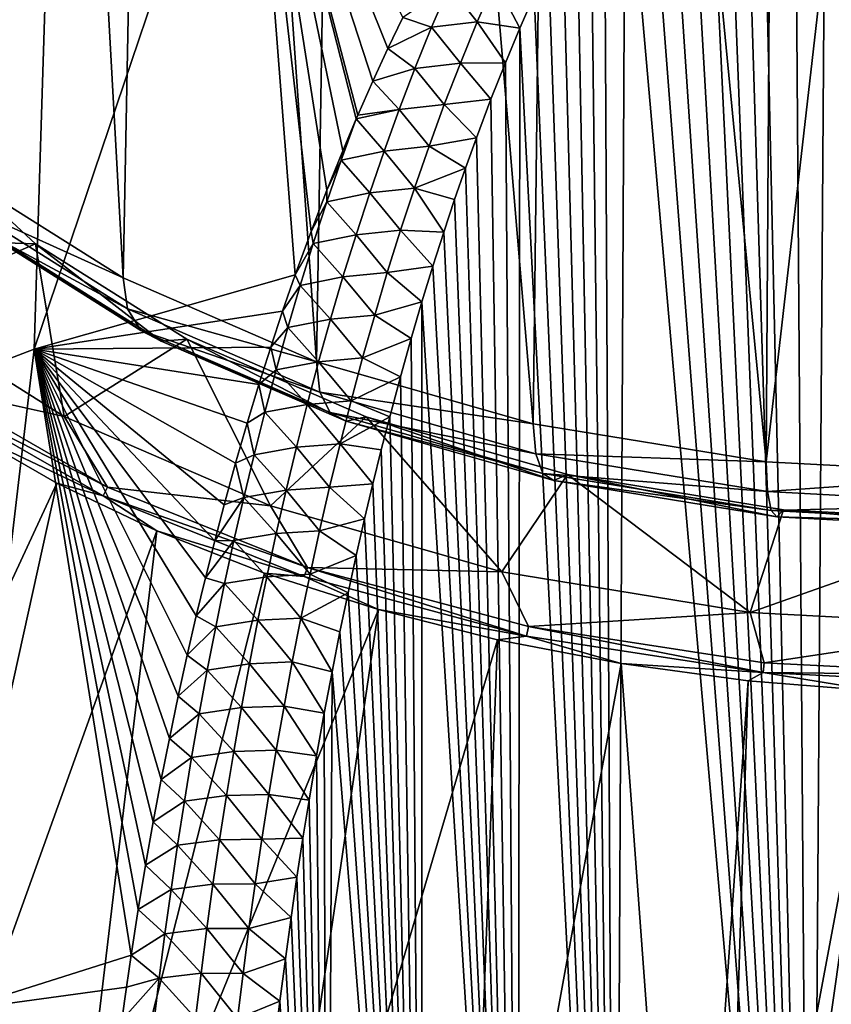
# Model space of a CAD drawing. Header units: metres. Extents: x -109 to 109, y -452 to 89.
# Tile 319 of 656: x -87.79 to -78.51, y -38.85 to -27.6. Entities that reach past the tile are written whole.
import ezdxf

# ---------------------------------------------------------------- set-up
doc = ezdxf.new("R2010")
doc.units = ezdxf.units.M
doc.layers.add('solid_K244270000C71_000', color=7, linetype='CONTINUOUS')

msp = doc.modelspace()

# ---------------------------------------------------------------- linework, layer by layer
at = {"layer": 'solid_K244270000C71_000'}
for points in [[(-86.605431, -30.554285, 7.861891), (-88.470261, -29.380968, 9.53756), (-87.992493, -5.526445, -7.898163)], [(-86.605431, -30.554285, 7.861891), (-87.992493, -5.526445, -7.898163), (-86.142349, -6.594023, -9.409782)], [(-84.396484, -31.511082, 6.495444), (-86.605431, -30.554285, 7.861891), (-86.142349, -6.594023, -9.409782)], [(-84.396484, -31.511082, 6.495444), (-86.142349, -6.594023, -9.409782), (-83.999672, -7.453535, -10.639536)], [(-81.918625, -32.218773, 5.484753), (-84.396484, -31.511082, 6.495444), (-83.999672, -7.453535, -10.639536)], [(-81.918625, -32.218773, 5.484753), (-83.999672, -7.453535, -10.639536), (-81.629494, -8.085768, -11.545936)], [(-79.256241, -32.653267, 4.864234), (-81.918625, -32.218773, 5.484753), (-81.629494, -8.085768, -11.545936)], [(-79.256241, -32.653267, 4.864234), (-81.629494, -8.085768, -11.545936), (-79.102921, -8.476716, -12.098351)], [(-79.256241, -32.653267, 4.864234), (-79.102921, -8.476716, -12.098351), (-76.5, -8.603646, -12.287281)], [(-79.256241, -32.653267, 4.864234), (-76.5, -8.603646, -12.287281), (-76.5, -32.799759, 4.65502)], [(-76.499825, -49.61145, 59.438499), (-78.214256, -22.419508, 39.050346), (-78.565681, -22.647429, 39.268559)], [(-78.749313, -49.424377, 59.474197), (-78.565681, -22.647429, 39.268559), (-78.940552, -22.939682, 39.548012)], [(-78.749313, -49.424377, 59.474197), (-76.499825, -49.61145, 59.438499), (-78.565681, -22.647429, 39.268559)], [(-78.749313, -49.424377, 59.474197), (-78.940552, -22.939682, 39.548012), (-79.336693, -23.305229, 39.89698)], [(-78.749313, -49.424377, 59.474197), (-79.336693, -23.305229, 39.89698), (-79.542229, -23.518246, 40.100101)], [(-78.749313, -49.424377, 59.474197), (-79.542229, -23.518246, 40.100101), (-79.752457, -23.753746, 40.32431)], [(-78.749313, -49.424377, 59.474197), (-79.752457, -23.753746, 40.32431), (-79.967247, -24.012774, 40.570602)], [(-87.621185, -31.367176, 45.478718), (-85.140335, -24.038181, 38.309124), (-87.416115, -24.791819, 37.232819)], [(-87.621185, -31.367176, 45.478718), (-84.637451, -30.517712, 46.62899), (-85.140335, -24.038181, 38.309124)], [(-83.580132, -27.93483, 44.246899), (-83.408867, -27.58073, 43.916878), (-85.140335, -24.038181, 38.309124)], [(-83.75193, -28.305885, 44.591854), (-83.580132, -27.93483, 44.246899), (-85.140335, -24.038181, 38.309124)], [(-83.923912, -28.69548, 44.953354), (-83.75193, -28.305885, 44.591854), (-85.140335, -24.038181, 38.309124)], [(-83.941856, -28.737123, 44.991924), (-83.923912, -28.69548, 44.953354), (-85.140335, -24.038181, 38.309124)], [(-84.096161, -29.102808, 45.329941), (-83.941856, -28.737123, 44.991924), (-85.140335, -24.038181, 38.309124)], [(-84.277084, -29.55126, 45.743122), (-84.096161, -29.102808, 45.329941), (-85.140335, -24.038181, 38.309124)], [(-84.457512, -30.023174, 46.176685), (-84.277084, -29.55126, 45.743122), (-85.140335, -24.038181, 38.309124)], [(-84.637451, -30.517712, 46.62899), (-84.457512, -30.023174, 46.176685), (-85.140335, -24.038181, 38.309124)], [(-78.749313, -49.424377, 59.474197), (-79.967247, -24.012774, 40.570602), (-80.186447, -24.2967, 40.84021)], [(-78.749313, -49.424377, 59.474197), (-80.186447, -24.2967, 40.84021), (-80.409843, -24.60778, 41.13501)], [(-78.749313, -49.424377, 59.474197), (-80.409843, -24.60778, 41.13501), (-80.637283, -24.946836, 41.455818)], [(-90.351059, -32.409859, 43.926884), (-87.416115, -24.791819, 37.232819), (-89.495682, -25.713297, 35.916809)], [(-90.351059, -32.409859, 43.926884), (-87.621185, -31.367176, 45.478718), (-87.416115, -24.791819, 37.232819)], [(-78.749313, -49.424377, 59.474197), (-80.637283, -24.946836, 41.455818), (-80.868484, -25.31675, 41.804962)], [(-80.986076, -48.856609, 59.580879), (-80.868484, -25.31675, 41.804962), (-81.103249, -25.719011, 42.183735)], [(-80.986076, -48.856609, 59.580879), (-78.749313, -49.424377, 59.474197), (-80.868484, -25.31675, 41.804962)], [(-80.986076, -48.856609, 59.580879), (-81.103249, -25.719011, 42.183735), (-81.26162, -26.006227, 42.45359)], [(-80.986076, -48.856609, 59.580879), (-81.26162, -26.006227, 42.45359), (-81.421379, -26.309393, 42.737907)], [(-80.986076, -48.856609, 59.580879), (-81.421379, -26.309393, 42.737907), (-81.582367, -26.630047, 43.037853)], [(-80.986076, -48.856609, 59.580879), (-81.582367, -26.630047, 43.037853), (-81.744614, -26.967602, 43.35305)], [(-80.986076, -48.856609, 59.580879), (-81.744614, -26.967602, 43.35305), (-81.907829, -27.324318, 43.685165)], [(-82.558411, -27.629099, 44.105858), (-82.35524, -27.161781, 43.664936), (-82.879997, -27.22546, 43.705647)], [(-82.558411, -27.629099, 44.105858), (-82.072021, -27.70013, 44.034203), (-82.35524, -27.161781, 43.664936)], [(-82.35524, -27.161781, 43.664936), (-82.072021, -27.70013, 44.034203), (-81.907829, -27.324318, 43.685165)], [(-83.080292, -27.691526, 44.151791), (-82.879997, -27.22546, 43.705647), (-83.408867, -27.58073, 43.916878)], [(-82.558411, -27.629099, 44.105858), (-82.879997, -27.22546, 43.705647), (-83.080292, -27.691526, 44.151791)], [(-80.986076, -48.856609, 59.580879), (-81.907829, -27.324318, 43.685165), (-82.072021, -27.70013, 44.034203)], [(-83.080292, -27.691526, 44.151791), (-83.408867, -27.58073, 43.916878), (-83.580132, -27.93483, 44.246899)], [(-82.751373, -28.099649, 44.547928), (-82.558411, -27.629099, 44.105858), (-83.080292, -27.691526, 44.151791)], [(-82.751373, -28.099649, 44.547928), (-82.236992, -28.096054, 44.400906), (-82.558411, -27.629099, 44.105858)], [(-82.558411, -27.629099, 44.105858), (-82.236992, -28.096054, 44.400906), (-82.072021, -27.70013, 44.034203)], [(-83.270454, -28.160456, 44.598461), (-83.080292, -27.691526, 44.151791), (-83.580132, -27.93483, 44.246899)], [(-82.751373, -28.099649, 44.547928), (-83.080292, -27.691526, 44.151791), (-83.270454, -28.160456, 44.598461)], [(-82.094749, -48.424393, 59.660343), (-82.072021, -27.70013, 44.034203), (-82.236992, -28.096054, 44.400906)], [(-82.094749, -48.424393, 59.660343), (-80.986076, -48.856609, 59.580879), (-82.072021, -27.70013, 44.034203)], [(-83.270454, -28.160456, 44.598461), (-83.580132, -27.93483, 44.246899), (-83.75193, -28.305885, 44.591854)], [(-82.934875, -28.573189, 44.990875), (-82.751373, -28.099649, 44.547928), (-83.270454, -28.160456, 44.598461)], [(-82.934875, -28.573189, 44.990875), (-82.402451, -28.51421, 44.786793), (-82.751373, -28.099649, 44.547928)], [(-82.751373, -28.099649, 44.547928), (-82.402451, -28.51421, 44.786793), (-82.236992, -28.096054, 44.400906)], [(-82.094749, -48.424393, 59.660343), (-82.236992, -28.096054, 44.400906), (-82.402451, -28.51421, 44.786793)], [(-83.451279, -28.632057, 45.045444), (-83.270454, -28.160456, 44.598461), (-83.75193, -28.305885, 44.591854)], [(-82.934875, -28.573189, 44.990875), (-83.270454, -28.160456, 44.598461), (-83.451279, -28.632057, 45.045444)], [(-83.451279, -28.632057, 45.045444), (-83.75193, -28.305885, 44.591854), (-83.923912, -28.69548, 44.953354)], [(-82.934875, -28.573189, 44.990875), (-82.568466, -28.953806, 45.191349), (-82.402451, -28.51421, 44.786793)], [(-82.094749, -48.424393, 59.660343), (-82.402451, -28.51421, 44.786793), (-82.568466, -28.953806, 45.191349)], [(-83.451279, -28.632057, 45.045444), (-83.923912, -28.69548, 44.953354), (-83.941856, -28.737123, 44.991924)], [(-83.623413, -29.106173, 45.492569), (-83.451279, -28.632057, 45.045444), (-83.941856, -28.737123, 44.991924)], [(-83.109596, -29.049498, 45.434441), (-83.451279, -28.632057, 45.045444), (-83.623413, -29.106173, 45.492569)], [(-83.109596, -29.049498, 45.434441), (-82.934875, -28.573189, 44.990875), (-83.451279, -28.632057, 45.045444)], [(-83.109596, -29.049498, 45.434441), (-82.568466, -28.953806, 45.191349), (-82.934875, -28.573189, 44.990875)], [(-84.113625, -29.210072, 45.443237), (-83.941856, -28.737123, 44.991924), (-84.096161, -29.102808, 45.329941)], [(-83.623413, -29.106173, 45.492569), (-83.941856, -28.737123, 44.991924), (-84.113625, -29.210072, 45.443237)], [(-89.268356, -30.882694, 9.853524), (-88.960121, -28.910973, 12.669435), (-87.60791, -30.163593, 10.880507)], [(-87.60791, -30.163593, 10.880507), (-88.960121, -28.910973, 12.669435), (-87.953293, -30.151749, 10.553847)], [(-83.109596, -29.049498, 45.434441), (-82.693039, -29.299397, 45.508274), (-82.568466, -28.953806, 45.191349)], [(-82.094749, -48.424393, 59.660343), (-82.568466, -28.953806, 45.191349), (-82.693039, -29.299397, 45.508274)], [(-84.113625, -29.210072, 45.443237), (-84.096161, -29.102808, 45.329941), (-84.277084, -29.55126, 45.743122)], [(-83.787399, -29.582689, 45.939682), (-83.623413, -29.106173, 45.492569), (-84.113625, -29.210072, 45.443237)], [(-83.276085, -29.528419, 45.878433), (-83.623413, -29.106173, 45.492569), (-83.787399, -29.582689, 45.939682)], [(-83.276085, -29.528419, 45.878433), (-83.109596, -29.049498, 45.434441), (-83.623413, -29.106173, 45.492569)], [(-83.276085, -29.528419, 45.878433), (-82.693039, -29.299397, 45.508274), (-83.109596, -29.049498, 45.434441)], [(-84.27681, -29.684504, 45.893539), (-84.113625, -29.210072, 45.443237), (-84.277084, -29.55126, 45.743122)], [(-83.787399, -29.582689, 45.939682), (-84.113625, -29.210072, 45.443237), (-84.27681, -29.684504, 45.893539)], [(-83.276085, -29.528419, 45.878433), (-82.817566, -29.659235, 45.837219), (-82.693039, -29.299397, 45.508274)], [(-82.094749, -48.424393, 59.660343), (-82.693039, -29.299397, 45.508274), (-82.817566, -29.659235, 45.837219)], [(-88.408783, -29.737951, 9.844193), (-88.470261, -29.380968, 9.53756), (-86.605431, -30.554285, 7.861891)], [(-84.27681, -29.684504, 45.893539), (-84.277084, -29.55126, 45.743122), (-84.457512, -30.023174, 46.176685)], [(-83.434814, -30.009809, 46.32267), (-83.276085, -29.528419, 45.878433), (-83.787399, -29.582689, 45.939682)], [(-83.434814, -30.009809, 46.32267), (-82.942162, -30.032516, 46.177643), (-83.276085, -29.528419, 45.878433)], [(-83.276085, -29.528419, 45.878433), (-82.942162, -30.032516, 46.177643), (-82.817566, -29.659235, 45.837219)], [(-83.943741, -30.061491, 46.38665), (-83.787399, -29.582689, 45.939682), (-84.27681, -29.684504, 45.893539)], [(-83.434814, -30.009809, 46.32267), (-83.787399, -29.582689, 45.939682), (-83.943741, -30.061491, 46.38665)], [(-82.094749, -48.424393, 59.660343), (-82.817566, -29.659235, 45.837219), (-82.942162, -30.032516, 46.177643)], [(-86.553535, -30.905241, 8.177128), (-88.408783, -29.737951, 9.844193), (-86.605431, -30.554285, 7.861891)], [(-88.230156, -30.004696, 10.195647), (-88.408783, -29.737951, 9.844193), (-86.553535, -30.905241, 8.177128)], [(-84.432388, -30.161087, 46.34338), (-84.27681, -29.684504, 45.893539), (-84.457512, -30.023174, 46.176685)], [(-83.943741, -30.061491, 46.38665), (-84.27681, -29.684504, 45.893539), (-84.432388, -30.161087, 46.34338)], [(-86.402733, -31.154476, 8.55359), (-87.953293, -30.151749, 10.553847), (-88.230156, -30.004696, 10.195647)], [(-86.402733, -31.154476, 8.55359), (-88.230156, -30.004696, 10.195647), (-86.553535, -30.905241, 8.177128)], [(-83.586266, -30.493538, 46.766991), (-83.434814, -30.009809, 46.32267), (-83.943741, -30.061491, 46.38665)], [(-83.586266, -30.493538, 46.766991), (-83.066498, -30.420925, 46.530666), (-83.434814, -30.009809, 46.32267)], [(-83.434814, -30.009809, 46.32267), (-83.066498, -30.420925, 46.530666), (-82.942162, -30.032516, 46.177643)], [(-84.432388, -30.161087, 46.34338), (-84.457512, -30.023174, 46.176685), (-84.637451, -30.517712, 46.62899)], [(-84.092873, -30.54248, 46.833351), (-83.943741, -30.061491, 46.38665), (-84.432388, -30.161087, 46.34338)], [(-83.586266, -30.493538, 46.766991), (-83.943741, -30.061491, 46.38665), (-84.092873, -30.54248, 46.833351)], [(-82.094749, -48.424393, 59.660343), (-82.942162, -30.032516, 46.177643), (-83.066498, -30.420925, 46.530666)], [(-87.279099, -32.134308, 8.066035), (-89.268356, -30.882694, 9.853524), (-87.60791, -30.163593, 10.880507)], [(-87.60791, -30.163593, 10.880507), (-87.953293, -30.151749, 10.553847), (-86.169006, -31.274393, 8.950546)], [(-86.402733, -31.154476, 8.55359), (-86.169006, -31.274393, 8.950546), (-87.953293, -30.151749, 10.553847)], [(-85.877449, -31.252369, 9.325576), (-87.60791, -30.163593, 10.880507), (-86.169006, -31.274393, 8.950546)], [(-87.279099, -32.134308, 8.066035), (-87.60791, -30.163593, 10.880507), (-85.877449, -31.252369, 9.325576)], [(-84.580765, -30.639755, 46.792667), (-84.432388, -30.161087, 46.34338), (-84.637451, -30.517712, 46.62899)], [(-84.092873, -30.54248, 46.833351), (-84.432388, -30.161087, 46.34338), (-84.580765, -30.639755, 46.792667)], [(-83.586266, -30.493538, 46.766991), (-83.1903, -30.825872, 46.897217), (-83.066498, -30.420925, 46.530666)], [(-82.094749, -48.424393, 59.660343), (-83.066498, -30.420925, 46.530666), (-83.1903, -30.825872, 46.897217)], [(-84.78231, -30.935129, 47.009212), (-84.637451, -30.517712, 46.62899), (-87.621185, -31.367176, 45.478718)], [(-86.553535, -30.905241, 8.177128), (-86.605431, -30.554285, 7.861891), (-84.396484, -31.511082, 6.495444)], [(-84.580765, -30.639755, 46.792667), (-84.637451, -30.517712, 46.62899), (-84.78231, -30.935129, 47.009212)], [(-84.235153, -31.025591, 47.279686), (-84.092873, -30.54248, 46.833351), (-84.580765, -30.639755, 46.792667)], [(-83.730782, -30.979507, 47.211254), (-84.092873, -30.54248, 46.833351), (-84.235153, -31.025591, 47.279686)], [(-83.730782, -30.979507, 47.211254), (-83.586266, -30.493538, 46.766991), (-84.092873, -30.54248, 46.833351)], [(-83.730782, -30.979507, 47.211254), (-83.1903, -30.825872, 46.897217), (-83.586266, -30.493538, 46.766991)], [(-84.722313, -31.120453, 47.241318), (-84.580765, -30.639755, 46.792667), (-84.78231, -30.935129, 47.009212)], [(-84.235153, -31.025591, 47.279686), (-84.580765, -30.639755, 46.792667), (-84.722313, -31.120453, 47.241318)], [(-87.279099, -32.134308, 8.066035), (-88.756737, -31.80995, 9.718427), (-89.268356, -30.882694, 9.853524)], [(-84.355934, -31.857124, 6.817699), (-86.553535, -30.905241, 8.177128), (-84.396484, -31.511082, 6.495444)], [(-86.402733, -31.154476, 8.55359), (-86.553535, -30.905241, 8.177128), (-84.355934, -31.857124, 6.817699)], [(-83.730782, -30.979507, 47.211254), (-83.31385, -31.246044, 47.27644), (-83.1903, -30.825872, 46.897217)], [(-83.193443, -47.888935, 59.756733), (-83.1903, -30.825872, 46.897217), (-83.31385, -31.246044, 47.27644)], [(-83.193443, -47.888935, 59.756733), (-82.094749, -48.424393, 59.660343), (-83.1903, -30.825872, 46.897217)], [(-84.918022, -31.344543, 47.381016), (-84.78231, -30.935129, 47.009212), (-87.621185, -31.367176, 45.478718)], [(-84.722313, -31.120453, 47.241318), (-84.78231, -30.935129, 47.009212), (-84.918022, -31.344543, 47.381016)], [(-84.370941, -31.51075, 47.725548), (-84.235153, -31.025591, 47.279686), (-84.722313, -31.120453, 47.241318)], [(-83.868698, -31.467634, 47.655346), (-84.235153, -31.025591, 47.279686), (-84.370941, -31.51075, 47.725548)], [(-83.868698, -31.467634, 47.655346), (-83.730782, -30.979507, 47.211254), (-84.235153, -31.025591, 47.279686)], [(-83.868698, -31.467634, 47.655346), (-83.31385, -31.246044, 47.27644), (-83.730782, -30.979507, 47.211254)], [(-84.857376, -31.603125, 47.689259), (-84.722313, -31.120453, 47.241318), (-84.918022, -31.344543, 47.381016)], [(-84.370941, -31.51075, 47.725548), (-84.722313, -31.120453, 47.241318), (-84.857376, -31.603125, 47.689259)], [(-84.922745, -33.154934, 6.608429), (-87.279099, -32.134308, 8.066035), (-85.877449, -31.252369, 9.325576)], [(-84.238091, -32.092079, 7.214552), (-86.169006, -31.274393, 8.950546), (-86.402733, -31.154476, 8.55359)], [(-84.238091, -32.092079, 7.214552), (-86.402733, -31.154476, 8.55359), (-84.355934, -31.857124, 6.817699)], [(-85.877449, -31.252369, 9.325576), (-86.169006, -31.274393, 8.950546), (-84.055458, -32.189869, 7.643113)], [(-83.82766, -32.140228, 8.057579), (-85.877449, -31.252369, 9.325576), (-84.055458, -32.189869, 7.643113)], [(-84.922745, -33.154934, 6.608429), (-85.877449, -31.252369, 9.325576), (-83.82766, -32.140228, 8.057579)], [(-83.868698, -31.467634, 47.655346), (-83.436813, -31.682837, 47.669224), (-83.31385, -31.246044, 47.27644)], [(-83.193443, -47.888935, 59.756733), (-83.31385, -31.246044, 47.27644), (-83.436813, -31.682837, 47.669224)], [(-88.514847, -38.917652, 52.655231), (-87.621185, -31.367176, 45.478718), (-90.351059, -32.409859, 43.926884)], [(-88.514847, -38.917652, 52.655231), (-86.513313, -38.285343, 53.464939), (-87.621185, -31.367176, 45.478718)], [(-85.052834, -31.769972, 47.76606), (-84.918022, -31.344543, 47.381016), (-87.621185, -31.367176, 45.478718)], [(-85.186775, -32.210541, 48.162971), (-85.052834, -31.769972, 47.76606), (-87.621185, -31.367176, 45.478718)], [(-85.319534, -32.667805, 48.5732), (-85.186775, -32.210541, 48.162971), (-87.621185, -31.367176, 45.478718)], [(-85.450737, -33.143429, 48.99826), (-85.319534, -32.667805, 48.5732), (-87.621185, -31.367176, 45.478718)], [(-85.558739, -33.554096, 49.363823), (-85.450737, -33.143429, 48.99826), (-87.621185, -31.367176, 45.478718)], [(-85.665573, -33.976765, 49.7383), (-85.558739, -33.554096, 49.363823), (-87.621185, -31.367176, 45.478718)], [(-85.771019, -34.412659, 50.12278), (-85.665573, -33.976765, 49.7383), (-87.621185, -31.367176, 45.478718)], [(-85.874832, -34.863098, 50.518421), (-85.771019, -34.412659, 50.12278), (-87.621185, -31.367176, 45.478718)], [(-85.976761, -35.32943, 50.926361), (-85.874832, -34.863098, 50.518421), (-87.621185, -31.367176, 45.478718)], [(-86.077042, -35.812729, 51.347084), (-85.976761, -35.32943, 50.926361), (-87.621185, -31.367176, 45.478718)], [(-86.169716, -36.281891, 51.753258), (-86.077042, -35.812729, 51.347084), (-87.621185, -31.367176, 45.478718)], [(-86.260216, -36.764423, 52.1688), (-86.169716, -36.281891, 51.753258), (-87.621185, -31.367176, 45.478718)], [(-86.347908, -37.259274, 52.592735), (-86.260216, -36.764423, 52.1688), (-87.621185, -31.367176, 45.478718)], [(-86.432182, -37.765373, 53.024117), (-86.347908, -37.259274, 52.592735), (-87.621185, -31.367176, 45.478718)], [(-86.513313, -38.285343, 53.464939), (-86.432182, -37.765373, 53.024117), (-87.621185, -31.367176, 45.478718)], [(-84.238091, -32.092079, 7.214552), (-84.055458, -32.189869, 7.643113), (-86.169006, -31.274393, 8.950546)], [(-84.857376, -31.603125, 47.689259), (-84.918022, -31.344543, 47.381016), (-85.052834, -31.769972, 47.76606)], [(-84.000351, -31.95783, 48.099136), (-83.868698, -31.467634, 47.655346), (-84.370941, -31.51075, 47.725548)], [(-84.000351, -31.95783, 48.099136), (-83.436813, -31.682837, 47.669224), (-83.868698, -31.467634, 47.655346)], [(-84.500534, -31.99789, 48.170853), (-84.370941, -31.51075, 47.725548), (-84.857376, -31.603125, 47.689259)], [(-84.000351, -31.95783, 48.099136), (-84.370941, -31.51075, 47.725548), (-84.500534, -31.99789, 48.170853)], [(-84.355934, -31.857124, 6.817699), (-84.396484, -31.511082, 6.495444), (-81.918625, -32.218773, 5.484753)], [(-84.986275, -32.087719, 48.136421), (-84.857376, -31.603125, 47.689259), (-85.052834, -31.769972, 47.76606)], [(-84.500534, -31.99789, 48.170853), (-84.857376, -31.603125, 47.689259), (-84.986275, -32.087719, 48.136421)], [(-84.000351, -31.95783, 48.099136), (-83.558716, -32.138397, 48.07692), (-83.436813, -31.682837, 47.669224)], [(-83.193443, -47.888935, 59.756733), (-83.436813, -31.682837, 47.669224), (-83.558716, -32.138397, 48.07692)], [(-88.81295, -31.906044, 9.728065), (-88.756737, -31.80995, 9.718427), (-86.784569, -32.941139, 8.10292)], [(-87.279099, -32.134308, 8.066035), (-86.784569, -32.941139, 8.10292), (-88.756737, -31.80995, 9.718427)], [(-84.986275, -32.087719, 48.136421), (-85.052834, -31.769972, 47.76606), (-85.186775, -32.210541, 48.162971)], [(-86.831787, -33.042389, 8.105195), (-88.41748, -32.292053, 9.348413), (-88.81295, -31.906044, 9.728065)], [(-86.831787, -33.042389, 8.105195), (-88.81295, -31.906044, 9.728065), (-86.784569, -32.941139, 8.10292)], [(-81.8908, -32.561184, 5.812198), (-84.355934, -31.857124, 6.817699), (-81.918625, -32.218773, 5.484753)], [(-84.238091, -32.092079, 7.214552), (-84.355934, -31.857124, 6.817699), (-81.8908, -32.561184, 5.812198)], [(-84.624191, -32.486969, 48.61552), (-84.500534, -31.99789, 48.170853), (-84.986275, -32.087719, 48.136421)], [(-84.125992, -32.450035, 48.542534), (-84.500534, -31.99789, 48.170853), (-84.624191, -32.486969, 48.61552)], [(-84.125992, -32.450035, 48.542534), (-84.000351, -31.95783, 48.099136), (-84.500534, -31.99789, 48.170853)], [(-84.125992, -32.450035, 48.542534), (-83.558716, -32.138397, 48.07692), (-84.000351, -31.95783, 48.099136)], [(-84.922745, -33.154934, 6.608429), (-86.784569, -32.941139, 8.10292), (-87.279099, -32.134308, 8.066035)], [(-85.109253, -32.574207, 48.582737), (-84.986275, -32.087719, 48.136421), (-85.186775, -32.210541, 48.162971)], [(-84.624191, -32.486969, 48.61552), (-84.986275, -32.087719, 48.136421), (-85.109253, -32.574207, 48.582737)], [(-82.279602, -33.909805, 5.530361), (-84.922745, -33.154934, 6.608429), (-83.82766, -32.140228, 8.057579)], [(-81.809937, -32.78558, 6.224133), (-84.055458, -32.189869, 7.643113), (-84.238091, -32.092079, 7.214552)], [(-81.809937, -32.78558, 6.224133), (-84.238091, -32.092079, 7.214552), (-81.8908, -32.561184, 5.812198)], [(-84.125992, -32.450035, 48.542534), (-83.655609, -32.515884, 48.413517), (-83.558716, -32.138397, 48.07692)], [(-83.82766, -32.140228, 8.057579), (-84.055458, -32.189869, 7.643113), (-81.684608, -32.866997, 6.67607)], [(-81.52832, -32.796944, 7.119696), (-83.82766, -32.140228, 8.057579), (-81.684608, -32.866997, 6.67607)], [(-82.279602, -33.909805, 5.530361), (-83.82766, -32.140228, 8.057579), (-81.52832, -32.796944, 7.119696)], [(-83.193443, -47.888935, 59.756733), (-83.558716, -32.138397, 48.07692), (-83.655609, -32.515884, 48.413517)], [(-85.109253, -32.574207, 48.582737), (-85.186775, -32.210541, 48.162971), (-85.319534, -32.667805, 48.5732)], [(-81.809937, -32.78558, 6.224133), (-81.684608, -32.866997, 6.67607), (-84.055458, -32.189869, 7.643113)], [(-81.8908, -32.561184, 5.812198), (-81.918625, -32.218773, 5.484753), (-79.256241, -32.653267, 4.864234)], [(-91.339989, -41.459778, 13.406404), (-88.41748, -32.292053, 9.348413), (-87.364227, -32.896179, 8.485634)], [(-86.831787, -33.042389, 8.105195), (-87.364227, -32.896179, 8.485634), (-88.41748, -32.292053, 9.348413)], [(-84.742157, -32.977943, 49.059479), (-84.624191, -32.486969, 48.61552), (-85.109253, -32.574207, 48.582737)], [(-84.245857, -32.944195, 48.985451), (-84.624191, -32.486969, 48.61552), (-84.742157, -32.977943, 49.059479)], [(-84.245857, -32.944195, 48.985451), (-84.125992, -32.450035, 48.542534), (-84.624191, -32.486969, 48.61552)], [(-84.245857, -32.944195, 48.985451), (-83.751984, -32.904743, 48.759239), (-84.125992, -32.450035, 48.542534)], [(-84.125992, -32.450035, 48.542534), (-83.751984, -32.904743, 48.759239), (-83.655609, -32.515884, 48.413517)], [(-85.226547, -33.06255, 49.028152), (-85.109253, -32.574207, 48.582737), (-85.319534, -32.667805, 48.5732)], [(-84.742157, -32.977943, 49.059479), (-85.109253, -32.574207, 48.582737), (-85.226547, -33.06255, 49.028152)], [(-83.193443, -47.888935, 59.756733), (-83.655609, -32.515884, 48.413517), (-83.751984, -32.904743, 48.759239)], [(-79.242088, -32.993443, 5.194866), (-81.8908, -32.561184, 5.812198), (-79.256241, -32.653267, 4.864234)], [(-81.809937, -32.78558, 6.224133), (-81.8908, -32.561184, 5.812198), (-79.242088, -32.993443, 5.194866)], [(-85.226547, -33.06255, 49.028152), (-85.319534, -32.667805, 48.5732), (-85.450737, -33.143429, 48.99826)], [(-79.242088, -32.993443, 5.194866), (-79.256241, -32.653267, 4.864234), (-76.5, -32.799759, 4.65502)], [(-79.439758, -34.37323, 4.868524), (-82.279602, -33.909805, 5.530361), (-81.52832, -32.796944, 7.119696)], [(-79.200958, -33.211357, 5.616062), (-81.684608, -32.866997, 6.67607), (-81.809937, -32.78558, 6.224133)], [(-79.200958, -33.211357, 5.616062), (-81.809937, -32.78558, 6.224133), (-79.242088, -32.993443, 5.194866)], [(-81.52832, -32.796944, 7.119696), (-81.684608, -32.866997, 6.67607), (-79.137207, -33.282726, 6.08235)], [(-79.057732, -33.200142, 6.543868), (-81.52832, -32.796944, 7.119696), (-79.137207, -33.282726, 6.08235)], [(-79.439758, -34.37323, 4.868524), (-81.52832, -32.796944, 7.119696), (-79.057732, -33.200142, 6.543868)], [(-76.5, -33.139187, 4.986726), (-79.242088, -32.993443, 5.194866), (-76.5, -32.799759, 4.65502)], [(-89.495613, -42.545258, 11.878278), (-91.339989, -41.459778, 13.406404), (-87.364227, -32.896179, 8.485634)], [(-89.495613, -42.545258, 11.878278), (-87.364227, -32.896179, 8.485634), (-86.218277, -33.441986, 7.706139)], [(-86.831787, -33.042389, 8.105195), (-86.218277, -33.441986, 7.706139), (-87.364227, -32.896179, 8.485634)], [(-86.831787, -33.042389, 8.105195), (-86.784569, -32.941139, 8.10292), (-84.499901, -33.858704, 6.792501)], [(-84.922745, -33.154934, 6.608429), (-84.499901, -33.858704, 6.792501), (-86.784569, -32.941139, 8.10292)], [(-84.245857, -32.944195, 48.985451), (-83.847488, -33.306301, 49.114895), (-83.751984, -32.904743, 48.759239)], [(-83.193443, -47.888935, 59.756733), (-83.751984, -32.904743, 48.759239), (-83.847488, -33.306301, 49.114895)], [(-79.200958, -33.211357, 5.616062), (-79.137207, -33.282726, 6.08235), (-81.684608, -32.866997, 6.67607)], [(-84.536705, -33.964146, 6.788789), (-86.218277, -33.441986, 7.706139), (-86.831787, -33.042389, 8.105195)], [(-84.536705, -33.964146, 6.788789), (-86.831787, -33.042389, 8.105195), (-84.499901, -33.858704, 6.792501)], [(-84.85466, -33.470764, 49.502655), (-84.742157, -32.977943, 49.059479), (-85.226547, -33.06255, 49.028152)], [(-84.360184, -33.440254, 49.427792), (-84.742157, -32.977943, 49.059479), (-84.85466, -33.470764, 49.502655)], [(-84.360184, -33.440254, 49.427792), (-84.245857, -32.944195, 48.985451), (-84.742157, -32.977943, 49.059479)], [(-84.360184, -33.440254, 49.427792), (-83.847488, -33.306301, 49.114895), (-84.245857, -32.944195, 48.985451)], [(-79.200958, -33.211357, 5.616062), (-79.242088, -32.993443, 5.194866), (-76.5, -33.139187, 4.986726)], [(-85.226547, -33.06255, 49.028152), (-85.450737, -33.143429, 48.99826), (-85.558739, -33.554096, 49.363823)], [(-85.338417, -33.552708, 49.472603), (-85.226547, -33.06255, 49.028152), (-85.558739, -33.554096, 49.363823)], [(-84.85466, -33.470764, 49.502655), (-85.226547, -33.06255, 49.028152), (-85.338417, -33.552708, 49.472603)], [(-82.279602, -33.909805, 5.530361), (-84.499901, -33.858704, 6.792501), (-84.922745, -33.154934, 6.608429)], [(-79.200958, -33.211357, 5.616062), (-76.5, -33.139187, 4.986726), (-76.5, -33.354912, 5.411044)], [(-79.439758, -34.37323, 4.868524), (-79.057732, -33.200142, 6.543868), (-76.5, -33.336086, 6.349717)], [(-79.200958, -33.211357, 5.616062), (-76.5, -33.354912, 5.411044), (-79.137207, -33.282726, 6.08235)], [(-79.057732, -33.200142, 6.543868), (-79.137207, -33.282726, 6.08235), (-76.5, -33.422894, 5.882172)], [(-79.057732, -33.200142, 6.543868), (-76.5, -33.422894, 5.882172), (-76.5, -33.336086, 6.349717)], [(-84.360184, -33.440254, 49.427792), (-83.94178, -33.721905, 49.481274), (-83.847488, -33.306301, 49.114895)], [(-83.193443, -47.888935, 59.756733), (-83.847488, -33.306301, 49.114895), (-83.94178, -33.721905, 49.481274)], [(-79.439758, -34.37323, 4.868524), (-76.5, -33.336086, 6.349717), (-76.5, -34.529465, 4.645398)], [(-76.5, -33.354912, 5.411044), (-76.5, -33.422894, 5.882172), (-79.137207, -33.282726, 6.08235)], [(-87.416069, -43.466724, 10.562288), (-89.495613, -42.545258, 11.878278), (-86.218277, -33.441986, 7.706139)], [(-87.416069, -43.466724, 10.562288), (-86.218277, -33.441986, 7.706139), (-84.989403, -33.924824, 7.016579)], [(-84.536705, -33.964146, 6.788789), (-84.989403, -33.924824, 7.016579), (-86.218277, -33.441986, 7.706139)], [(-84.961899, -33.965397, 49.944984), (-84.85466, -33.470764, 49.502655), (-85.338417, -33.552708, 49.472603)], [(-84.46917, -33.938164, 49.86948), (-84.85466, -33.470764, 49.502655), (-84.961899, -33.965397, 49.944984)], [(-84.46917, -33.938164, 49.86948), (-84.360184, -33.440254, 49.427792), (-84.85466, -33.470764, 49.502655)], [(-84.46917, -33.938164, 49.86948), (-83.94178, -33.721905, 49.481274), (-84.360184, -33.440254, 49.427792)], [(-85.338417, -33.552708, 49.472603), (-85.558739, -33.554096, 49.363823), (-85.665573, -33.976765, 49.7383)], [(-85.445038, -34.044659, 49.916042), (-85.338417, -33.552708, 49.472603), (-85.665573, -33.976765, 49.7383)], [(-84.961899, -33.965397, 49.944984), (-85.338417, -33.552708, 49.472603), (-85.445038, -34.044659, 49.916042)], [(-84.46917, -33.938164, 49.86948), (-84.034981, -34.151196, 49.858158), (-83.94178, -33.721905, 49.481274)], [(-83.193443, -47.888935, 59.756733), (-83.94178, -33.721905, 49.481274), (-84.034981, -34.151196, 49.858158)], [(-87.416069, -43.466724, 10.562288), (-84.989403, -33.924824, 7.016579), (-83.68811, -34.340561, 6.422843)], [(-84.536705, -33.964146, 6.788789), (-83.68811, -34.340561, 6.422843), (-84.989403, -33.924824, 7.016579)], [(-84.57299, -34.437889, 50.310444), (-84.46917, -33.938164, 49.86948), (-84.961899, -33.965397, 49.944984)], [(-84.57299, -34.437889, 50.310444), (-84.034981, -34.151196, 49.858158), (-84.46917, -33.938164, 49.86948)], [(-81.997429, -34.643307, 5.818845), (-84.536705, -33.964146, 6.788789), (-84.499901, -33.858704, 6.792501)], [(-81.997429, -34.643307, 5.818845), (-84.499901, -33.858704, 6.792501), (-81.97216, -34.534767, 5.826985)], [(-82.279602, -33.909805, 5.530361), (-81.97216, -34.534767, 5.826985), (-84.499901, -33.858704, 6.792501)], [(-79.439758, -34.37323, 4.868524), (-81.97216, -34.534767, 5.826985), (-82.279602, -33.909805, 5.530361)], [(-85.445038, -34.044659, 49.916042), (-85.665573, -33.976765, 49.7383), (-85.771019, -34.412659, 50.12278)], [(-85.546577, -34.538376, 50.358421), (-85.445038, -34.044659, 49.916042), (-85.771019, -34.412659, 50.12278)], [(-85.064041, -34.461815, 50.38641), (-85.445038, -34.044659, 49.916042), (-85.546577, -34.538376, 50.358421)], [(-85.064041, -34.461815, 50.38641), (-84.961899, -33.965397, 49.944984), (-85.445038, -34.044659, 49.916042)], [(-84.57299, -34.437889, 50.310444), (-84.961899, -33.965397, 49.944984), (-85.064041, -34.461815, 50.38641)], [(-81.997429, -34.643307, 5.818845), (-83.68811, -34.340561, 6.422843), (-84.536705, -33.964146, 6.788789)], [(-84.57299, -34.437889, 50.310444), (-84.127312, -34.593342, 50.245026), (-84.034981, -34.151196, 49.858158)], [(-83.193443, -47.888935, 59.756733), (-84.034981, -34.151196, 49.858158), (-84.127312, -34.593342, 50.245026)], [(-85.140305, -44.220352, 9.485995), (-87.416069, -43.466724, 10.562288), (-83.68811, -34.340561, 6.422843)], [(-85.140305, -44.220352, 9.485995), (-83.68811, -34.340561, 6.422843), (-82.325485, -34.685658, 5.929994)], [(-81.997429, -34.643307, 5.818845), (-82.325485, -34.685658, 5.929994), (-83.68811, -34.340561, 6.422843)], [(-79.439758, -34.37323, 4.868524), (-79.278168, -34.948784, 5.235706), (-81.97216, -34.534767, 5.826985)], [(-79.439758, -34.37323, 4.868524), (-76.5, -34.529465, 4.645398), (-79.278168, -34.948784, 5.235706)], [(-85.546577, -34.538376, 50.358421), (-85.771019, -34.412659, 50.12278), (-85.874832, -34.863098, 50.518421)], [(-85.161247, -34.959988, 50.826878), (-85.064041, -34.461815, 50.38641), (-85.546577, -34.538376, 50.358421)], [(-84.671799, -34.939396, 50.750622), (-85.064041, -34.461815, 50.38641), (-85.161247, -34.959988, 50.826878)], [(-84.671799, -34.939396, 50.750622), (-84.57299, -34.437889, 50.310444), (-85.064041, -34.461815, 50.38641)], [(-84.671799, -34.939396, 50.750622), (-84.2183, -35.050026, 50.642845), (-84.57299, -34.437889, 50.310444)], [(-84.57299, -34.437889, 50.310444), (-84.2183, -35.050026, 50.642845), (-84.127312, -34.593342, 50.245026)], [(-85.643211, -35.03384, 50.79969), (-85.546577, -34.538376, 50.358421), (-85.874832, -34.863098, 50.518421)], [(-85.161247, -34.959988, 50.826878), (-85.546577, -34.538376, 50.358421), (-85.643211, -35.03384, 50.79969)], [(-83.193443, -47.888935, 59.756733), (-84.127312, -34.593342, 50.245026), (-84.2183, -35.050026, 50.642845)], [(-79.291122, -35.059238, 5.224833), (-81.997429, -34.643307, 5.818845), (-81.97216, -34.534767, 5.826985)], [(-79.291122, -35.059238, 5.224833), (-81.97216, -34.534767, 5.826985), (-79.278168, -34.948784, 5.235706)], [(-76.5, -34.529465, 4.645398), (-76.5, -35.088188, 5.036619), (-79.278168, -34.948784, 5.235706)], [(-82.709236, -44.792599, 8.668745), (-85.140305, -44.220352, 9.485995), (-82.325485, -34.685658, 5.929994)], [(-82.709236, -44.792599, 8.668745), (-82.325485, -34.685658, 5.929994), (-80.913162, -34.957169, 5.542238)], [(-81.997429, -34.643307, 5.818845), (-80.913162, -34.957169, 5.542238), (-82.325485, -34.685658, 5.929994)], [(-79.291122, -35.059238, 5.224833), (-80.913162, -34.957169, 5.542238), (-81.997429, -34.643307, 5.818845)], [(-85.643211, -35.03384, 50.79969), (-85.874832, -34.863098, 50.518421), (-85.976761, -35.32943, 50.926361)], [(-85.253693, -35.459885, 51.266331), (-85.161247, -34.959988, 50.826878), (-85.643211, -35.03384, 50.79969)], [(-84.76577, -35.442642, 51.189941), (-85.161247, -34.959988, 50.826878), (-85.253693, -35.459885, 51.266331)], [(-84.76577, -35.442642, 51.189941), (-84.671799, -34.939396, 50.750622), (-85.161247, -34.959988, 50.826878)], [(-84.76577, -35.442642, 51.189941), (-84.307465, -35.522957, 51.052597), (-84.671799, -34.939396, 50.750622)], [(-84.671799, -34.939396, 50.750622), (-84.307465, -35.522957, 51.052597), (-84.2183, -35.050026, 50.642845)], [(-80.163696, -45.160728, 8.120715), (-82.709236, -44.792599, 8.668745), (-80.913162, -34.957169, 5.542238)], [(-80.163696, -45.160728, 8.120715), (-80.913162, -34.957169, 5.542238), (-79.463188, -35.152775, 5.262882)], [(-79.291122, -35.059238, 5.224833), (-79.463188, -35.152775, 5.262882), (-80.913162, -34.957169, 5.542238)], [(-79.291122, -35.059238, 5.224833), (-79.278168, -34.948784, 5.235706), (-76.5, -35.088188, 5.036619)], [(-85.7351, -35.531021, 51.239803), (-85.643211, -35.03384, 50.79969), (-85.976761, -35.32943, 50.926361)], [(-85.253693, -35.459885, 51.266331), (-85.643211, -35.03384, 50.79969), (-85.7351, -35.531021, 51.239803)], [(-84.278702, -47.246185, 59.869381), (-84.2183, -35.050026, 50.642845), (-84.307465, -35.522957, 51.052597)], [(-84.278702, -47.246185, 59.869381), (-83.193443, -47.888935, 59.756733), (-84.2183, -35.050026, 50.642845)], [(-79.291122, -35.059238, 5.224833), (-77.987938, -35.270809, 5.09431), (-79.463188, -35.152775, 5.262882)], [(-76.5, -35.199303, 5.024804), (-77.987938, -35.270809, 5.09431), (-79.291122, -35.059238, 5.224833)], [(-76.5, -35.199303, 5.024804), (-79.291122, -35.059238, 5.224833), (-76.5, -35.088188, 5.036619)], [(-79.767815, -44.758343, 7.921657), (-80.163696, -45.160728, 8.120715), (-79.463188, -35.152775, 5.262882)], [(-79.767815, -44.758343, 7.921657), (-79.463188, -35.152775, 5.262882), (-77.987938, -35.270809, 5.09431)], [(-79.281761, -44.332809, 7.711323), (-79.767815, -44.758343, 7.921657), (-77.987938, -35.270809, 5.09431)], [(-78.827415, -44.000263, 7.547159), (-79.281761, -44.332809, 7.711323), (-77.987938, -35.270809, 5.09431)], [(-78.399498, -43.743458, 7.420444), (-78.827415, -44.000263, 7.547159), (-77.987938, -35.270809, 5.09431)], [(-85.7351, -35.531021, 51.239803), (-85.976761, -35.32943, 50.926361), (-86.077042, -35.812729, 51.347084)], [(-85.341499, -35.961483, 51.704723), (-85.253693, -35.459885, 51.266331), (-85.7351, -35.531021, 51.239803)], [(-84.855042, -35.947605, 51.628345), (-85.253693, -35.459885, 51.266331), (-85.341499, -35.961483, 51.704723)], [(-84.855042, -35.947605, 51.628345), (-84.76577, -35.442642, 51.189941), (-85.253693, -35.459885, 51.266331)], [(-84.855042, -35.947605, 51.628345), (-84.394775, -36.012508, 51.474491), (-84.76577, -35.442642, 51.189941)], [(-84.76577, -35.442642, 51.189941), (-84.394775, -36.012508, 51.474491), (-84.307465, -35.522957, 51.052597)], [(-84.278702, -47.246185, 59.869381), (-84.307465, -35.522957, 51.052597), (-84.394775, -36.012508, 51.474491)], [(-85.82238, -36.029907, 51.678722), (-85.7351, -35.531021, 51.239803), (-86.077042, -35.812729, 51.347084)], [(-85.341499, -35.961483, 51.704723), (-85.7351, -35.531021, 51.239803), (-85.82238, -36.029907, 51.678722)], [(-85.82238, -36.029907, 51.678722), (-86.077042, -35.812729, 51.347084), (-86.169716, -36.281891, 51.753258)], [(-85.424789, -36.464767, 52.14201), (-85.341499, -35.961483, 51.704723), (-85.82238, -36.029907, 51.678722)], [(-84.93972, -36.454258, 52.065784), (-85.341499, -35.961483, 51.704723), (-85.424789, -36.464767, 52.14201)], [(-84.93972, -36.454258, 52.065784), (-84.855042, -35.947605, 51.628345), (-85.341499, -35.961483, 51.704723)], [(-84.93972, -36.454258, 52.065784), (-84.480759, -36.51701, 51.907555), (-84.855042, -35.947605, 51.628345)], [(-84.855042, -35.947605, 51.628345), (-84.480759, -36.51701, 51.907555), (-84.394775, -36.012508, 51.474491)], [(-85.905159, -36.530479, 52.116405), (-85.82238, -36.029907, 51.678722), (-86.169716, -36.281891, 51.753258)], [(-85.424789, -36.464767, 52.14201), (-85.82238, -36.029907, 51.678722), (-85.905159, -36.530479, 52.116405)], [(-84.278702, -47.246185, 59.869381), (-84.394775, -36.012508, 51.474491), (-84.480759, -36.51701, 51.907555)], [(-85.905159, -36.530479, 52.116405), (-86.169716, -36.281891, 51.753258), (-86.260216, -36.764423, 52.1688)], [(-85.983559, -37.032715, 52.552818), (-85.905159, -36.530479, 52.116405), (-86.260216, -36.764423, 52.1688)], [(-85.503677, -36.969707, 52.57814), (-85.905159, -36.530479, 52.116405), (-85.983559, -37.032715, 52.552818)], [(-85.503677, -36.969707, 52.57814), (-85.424789, -36.464767, 52.14201), (-85.905159, -36.530479, 52.116405)], [(-85.01992, -36.962574, 52.502209), (-85.424789, -36.464767, 52.14201), (-85.503677, -36.969707, 52.57814)], [(-85.01992, -36.962574, 52.502209), (-84.93972, -36.454258, 52.065784), (-85.424789, -36.464767, 52.14201)], [(-85.01992, -36.962574, 52.502209), (-84.550934, -36.95013, 52.277637), (-84.93972, -36.454258, 52.065784)], [(-84.93972, -36.454258, 52.065784), (-84.550934, -36.95013, 52.277637), (-84.480759, -36.51701, 51.907555)], [(-84.278702, -47.246185, 59.869381), (-84.480759, -36.51701, 51.907555), (-84.550934, -36.95013, 52.277637)], [(-85.983559, -37.032715, 52.552818), (-86.260216, -36.764423, 52.1688), (-86.347908, -37.259274, 52.592735)], [(-85.57827, -37.476288, 53.013081), (-85.503677, -36.969707, 52.57814), (-85.983559, -37.032715, 52.552818)], [(-85.095764, -37.472534, 52.937561), (-85.503677, -36.969707, 52.57814), (-85.57827, -37.476288, 53.013081)], [(-85.095764, -37.472534, 52.937561), (-85.01992, -36.962574, 52.502209), (-85.503677, -36.969707, 52.57814)], [(-85.095764, -37.472534, 52.937561), (-84.619331, -37.396038, 52.656715), (-85.01992, -36.962574, 52.502209)], [(-85.01992, -36.962574, 52.502209), (-84.619331, -37.396038, 52.656715), (-84.550934, -36.95013, 52.277637)], [(-84.278702, -47.246185, 59.869381), (-84.550934, -36.95013, 52.277637), (-84.619331, -37.396038, 52.656715)], [(-86.057701, -37.536606, 52.987919), (-85.983559, -37.032715, 52.552818), (-86.347908, -37.259274, 52.592735)], [(-85.57827, -37.476288, 53.013081), (-85.983559, -37.032715, 52.552818), (-86.057701, -37.536606, 52.987919)], [(-86.057701, -37.536606, 52.987919), (-86.347908, -37.259274, 52.592735), (-86.432182, -37.765373, 53.024117)], [(-85.095764, -37.472534, 52.937561), (-84.68557, -37.855881, 53.045361), (-84.619331, -37.396038, 52.656715)], [(-84.278702, -47.246185, 59.869381), (-84.619331, -37.396038, 52.656715), (-84.68557, -37.855881, 53.045361)], [(-86.12767, -38.04213, 53.421677), (-86.057701, -37.536606, 52.987919), (-86.432182, -37.765373, 53.024117)], [(-85.648682, -37.984493, 53.446781), (-86.057701, -37.536606, 52.987919), (-86.12767, -38.04213, 53.421677)], [(-85.648682, -37.984493, 53.446781), (-85.57827, -37.476288, 53.013081), (-86.057701, -37.536606, 52.987919)], [(-85.167351, -37.984108, 53.371796), (-85.57827, -37.476288, 53.013081), (-85.648682, -37.984493, 53.446781)], [(-85.167351, -37.984108, 53.371796), (-85.095764, -37.472534, 52.937561), (-85.57827, -37.476288, 53.013081)], [(-85.167351, -37.984108, 53.371796), (-84.68557, -37.855881, 53.045361), (-85.095764, -37.472534, 52.937561)], [(-86.12767, -38.04213, 53.421677), (-86.432182, -37.765373, 53.024117), (-86.513313, -38.285343, 53.464939)], [(-85.167351, -37.984108, 53.371796), (-84.750114, -38.328278, 53.44281), (-84.68557, -37.855881, 53.045361)], [(-84.278702, -47.246185, 59.869381), (-84.68557, -37.855881, 53.045361), (-84.750114, -38.328278, 53.44281)], [(-85.714973, -38.494301, 53.879215), (-85.648682, -37.984493, 53.446781), (-86.12767, -38.04213, 53.421677)], [(-85.234764, -38.49728, 53.804871), (-85.648682, -37.984493, 53.446781), (-85.714973, -38.494301, 53.879215)], [(-85.234764, -38.49728, 53.804871), (-85.167351, -37.984108, 53.371796), (-85.648682, -37.984493, 53.446781)], [(-85.234764, -38.49728, 53.804871), (-84.750114, -38.328278, 53.44281), (-85.167351, -37.984108, 53.371796)], [(-86.19355, -38.549274, 53.854057), (-86.12767, -38.04213, 53.421677), (-86.513313, -38.285343, 53.464939)], [(-85.714973, -38.494301, 53.879215), (-86.12767, -38.04213, 53.421677), (-86.19355, -38.549274, 53.854057)], [(-86.567711, -38.653728, 53.775669), (-86.513313, -38.285343, 53.464939), (-88.514847, -38.917652, 52.655231)], [(-86.19355, -38.549274, 53.854057), (-86.513313, -38.285343, 53.464939), (-86.567711, -38.653728, 53.775669)], [(-85.234764, -38.49728, 53.804871), (-84.813156, -38.812737, 53.848782), (-84.750114, -38.328278, 53.44281)], [(-84.278702, -47.246185, 59.869381), (-84.750114, -38.328278, 53.44281), (-84.813156, -38.812737, 53.848782)], [(-86.19355, -38.549274, 53.854057), (-86.567711, -38.653728, 53.775669), (-86.620461, -39.027996, 54.09)], [(-86.255432, -39.058029, 54.285027), (-86.19355, -38.549274, 53.854057), (-86.620461, -39.027996, 54.09)], [(-85.777237, -39.005699, 54.310341), (-86.19355, -38.549274, 53.854057), (-86.255432, -39.058029, 54.285027)], [(-85.777237, -39.005699, 54.310341), (-85.714973, -38.494301, 53.879215), (-86.19355, -38.549274, 53.854057)], [(-85.298073, -39.012032, 54.236752), (-85.714973, -38.494301, 53.879215), (-85.777237, -39.005699, 54.310341)], [(-85.298073, -39.012032, 54.236752), (-85.234764, -38.49728, 53.804871), (-85.714973, -38.494301, 53.879215)], [(-85.298073, -39.012032, 54.236752), (-84.813156, -38.812737, 53.848782), (-85.234764, -38.49728, 53.804871)], [(-86.620461, -39.027996, 54.09), (-86.567711, -38.653728, 53.775669), (-88.514847, -38.917652, 52.655231)], [(-85.298073, -39.012032, 54.236752), (-84.87413, -39.311008, 54.264198), (-84.813156, -38.812737, 53.848782)], [(-84.278702, -47.246185, 59.869381), (-84.813156, -38.812737, 53.848782), (-84.87413, -39.311008, 54.264198)]]:
    msp.add_3dface(points, dxfattribs=at)

doc.saveas('drawing.dxf')
